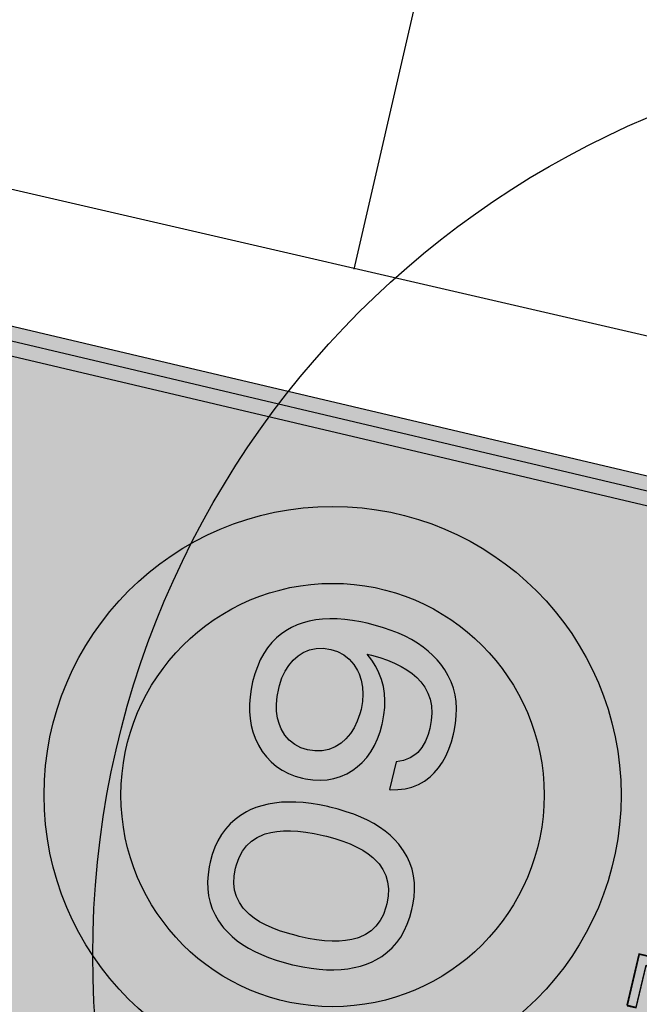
# Model space of a CAD drawing. Header units: metres. Extents: x 116958 to 118326, y 475500 to 477904.
# Tile 835 of 1001: x 117661.833 to 117662.692, y 476733.312 to 476734.676. Entities that reach past the tile are written whole.
import ezdxf

# ---------------------------------------------------------------- set-up
doc = ezdxf.new("R2010")
doc.units = ezdxf.units.M
doc.header["$LTSCALE"] = 0.2
doc.layers.get('0').update_dxf_attribs({"color": 6})
for name, color, linetype in [('B-WE-GR-BOOM-G', 252, 'Continuous'), ('N-WE-IE-MEUBILAIR_WEGMEUBILAIR_VERKEERSBORD-G', 7, 'Continuous'), ('N-WE-VH-DREMPEL_ASFALT-S', 3, 'Continuous'), ('N-WE-VH-VERHARDING_KANT_ASFALT-G', 251, 'Continuous'), ('to-xx-bibcontour', 7, 'Continuous'), ('to-xx-bibkleur', 7, 'Continuous')]:
    doc.layers.add(name, color=color, linetype=linetype)

# ---------------------------------------------------------------- blocks, each defined once
blk = doc.blocks.new('Bestboom')
blk.add_circle((0, 0), 1260)
blk = doc.blocks.new('A01-60zb')
at = {"layer": 'to-xx-bibcontour'}
h = blk.add_hatch(color=7, dxfattribs=at)
h.paths.add_polyline_path([(0.04196, 0.57419), (0.01366, 0.61687), (0.00507, 0.61687), (0.00507, 0.56684), (0.01125, 0.56684), (0.01125, 0.60951), (0.03955, 0.56684), (0.04814, 0.56684), (0.04814, 0.61687), (0.04196, 0.61687)])
h.paths.add_polyline_path([(-0.02739, 0.61817), (-0.02979, 0.6181), (-0.0335, 0.61758), (-0.03695, 0.61667), (-0.04007, 0.61524), (-0.04541, 0.61108), (-0.04651, 0.60984), (-0.04853, 0.60691), (-0.05009, 0.60366), (-0.0512, 0.60002), (-0.05185, 0.59611), (-0.05211, 0.59182), (-0.05204, 0.58987), (-0.05159, 0.58577), (-0.05074, 0.582), (-0.04944, 0.57855), (-0.04768, 0.57543), (-0.04547, 0.57263), (-0.04404, 0.5712), (-0.04131, 0.56918), (-0.03832, 0.56756), (-0.035, 0.56645), (-0.03136, 0.56574), (-0.02745, 0.56554), (-0.02511, 0.5656), (-0.02134, 0.56613), (-0.01796, 0.56704), (-0.01477, 0.56847), (-0.01197, 0.57035), (-0.00943, 0.57263), (-0.00839, 0.5738), (-0.00638, 0.57673), (-0.00482, 0.58005), (-0.00371, 0.58362), (-0.00299, 0.58759), (-0.0028, 0.59182), (-0.00286, 0.59384), (-0.00325, 0.59794), (-0.00416, 0.60171), (-0.00547, 0.60516), (-0.00722, 0.60828), (-0.00943, 0.61108), (-0.01087, 0.61251), (-0.0136, 0.61452), (-0.01659, 0.61615), (-0.01991, 0.61726), (-0.02348, 0.61797)])
h.paths.add_polyline_path([(-0.02739, 0.57218), (-0.02797, 0.57218), (-0.03181, 0.57257), (-0.03519, 0.57361), (-0.03819, 0.57517), (-0.04072, 0.57738), (-0.04085, 0.57757), (-0.04287, 0.58037), (-0.0443, 0.58369), (-0.04521, 0.58753), (-0.04547, 0.59182), (-0.04547, 0.59215), (-0.04515, 0.59644), (-0.04424, 0.60021), (-0.04274, 0.60353), (-0.04072, 0.60633), (-0.04046, 0.60659), (-0.03786, 0.60873), (-0.03487, 0.61029), (-0.03136, 0.61121), (-0.02693, 0.61153), (-0.02309, 0.61114), (-0.01971, 0.6101), (-0.01672, 0.60854), (-0.01418, 0.60633), (-0.01399, 0.60613), (-0.01197, 0.60327), (-0.01054, 0.59995), (-0.00969, 0.59611), (-0.00943, 0.59182), (-0.00943, 0.59156), (-0.00976, 0.58727), (-0.0106, 0.58349), (-0.0121, 0.58018), (-0.01412, 0.57738), (-0.01444, 0.57712), (-0.01704, 0.57497), (-0.02004, 0.57341), (-0.02348, 0.5725)], flags=16)
h.paths.add_polyline_path([(0.09432, 0.61687), (0.05854, 0.61687), (0.05854, 0.56684), (0.09478, 0.56684), (0.09478, 0.57361), (0.06492, 0.57361), (0.06492, 0.58915), (0.0925, 0.58915), (0.0925, 0.59572), (0.06492, 0.59572), (0.06492, 0.61049), (0.09432, 0.61049)])
h.paths.add_polyline_path([(-0.0564, 0.61687), (-0.09465, 0.61687), (-0.09465, 0.61049), (-0.06434, 0.61049), (-0.09667, 0.5738), (-0.09667, 0.56684), (-0.05582, 0.56684), (-0.05582, 0.5738), (-0.08828, 0.5738), (-0.0564, 0.60984)])
h = blk.add_hatch(color=7, dxfattribs=at)
h.paths.add_polyline_path([(-0.03653, 0.28976), (-0.03908, 0.28793), (-0.04313, 0.28567), (-0.04756, 0.28394), (-0.05237, 0.28273), (-0.05762, 0.28196), (-0.0633, 0.28172), (-0.06547, 0.28177), (-0.07091, 0.28225), (-0.07592, 0.28326), (-0.08049, 0.28485), (-0.08463, 0.28702), (-0.08839, 0.28967), (-0.09137, 0.29256), (-0.09426, 0.29641), (-0.09629, 0.30069), (-0.09754, 0.30546), (-0.09792, 0.31061), (-0.09754, 0.31562), (-0.09633, 0.32034), (-0.09431, 0.32467), (-0.09152, 0.32862), (-0.08791, 0.33218), (-0.08598, 0.33372), (-0.08198, 0.33618), (-0.0776, 0.33811), (-0.07288, 0.3395), (-0.06778, 0.34032), (-0.06224, 0.34061), (-0.05911, 0.34051), (-0.05377, 0.33998), (-0.04881, 0.33888), (-0.04424, 0.33729), (-0.04009, 0.33512), (-0.03634, 0.33247), (-0.03292, 0.3291), (-0.03008, 0.3252), (-0.02811, 0.32092), (-0.0269, 0.31615), (-0.02652, 0.311), (-0.02685, 0.30618), (-0.02806, 0.30146), (-0.03003, 0.29713), (-0.03287, 0.29323)], flags=16)
h.paths.add_polyline_path([(0.06478, 0.38886), (0.06723, 0.38881), (0.07243, 0.38823), (0.0772, 0.38698), (0.08153, 0.3851), (0.08543, 0.3826), (0.08885, 0.37942), (0.09184, 0.37561), (0.09261, 0.37441), (0.09448, 0.3709), (0.09612, 0.36695), (0.09752, 0.36261), (0.09863, 0.3579), (0.09954, 0.35279), (0.10017, 0.34725), (0.10055, 0.34133), (0.10065, 0.33502), (0.10065, 0.33271), (0.10041, 0.32655), (0.09997, 0.32077), (0.09925, 0.31538), (0.09829, 0.31042), (0.09704, 0.30585), (0.09554, 0.30166), (0.09386, 0.2979), (0.09184, 0.29453), (0.09058, 0.2927), (0.08741, 0.28919), (0.08375, 0.2863), (0.0797, 0.28403), (0.07518, 0.28245), (0.07022, 0.28148), (0.06478, 0.28115), (0.06227, 0.28124), (0.05707, 0.28187), (0.0523, 0.28312), (0.04802, 0.285), (0.04412, 0.28755), (0.0407, 0.29078), (0.03772, 0.29463), (0.03699, 0.29573), (0.03507, 0.2993), (0.03338, 0.3032), (0.03199, 0.30753), (0.03083, 0.31225), (0.02992, 0.31735), (0.02929, 0.32284), (0.02886, 0.32872), (0.02876, 0.33502), (0.02876, 0.33738), (0.029, 0.3435), (0.02948, 0.34928), (0.0302, 0.35462), (0.03122, 0.35958), (0.03247, 0.36416), (0.03396, 0.36834), (0.03574, 0.37215), (0.03772, 0.37552), (0.03902, 0.37735), (0.04219, 0.38086), (0.04585, 0.38375), (0.0499, 0.38597), (0.05442, 0.3876), (0.05938, 0.38857)], flags=16)
h.paths.add_polyline_path([(0.01802, 0.38019), (0.01605, 0.37619), (0.01427, 0.37191), (0.01277, 0.36738), (0.01152, 0.36261), (0.01046, 0.35761), (0.00964, 0.35236), (0.00907, 0.34682), (0.00873, 0.34104), (0.00858, 0.33502), (0.00858, 0.33368), (0.00878, 0.32771), (0.00916, 0.32198), (0.00979, 0.31649), (0.01066, 0.31129), (0.01176, 0.30633), (0.01306, 0.30161), (0.01465, 0.29713), (0.01643, 0.29294), (0.01846, 0.28899), (0.02067, 0.28529), (0.02317, 0.28182), (0.025, 0.27956), (0.02837, 0.27609), (0.03194, 0.27306), (0.03584, 0.27041), (0.03993, 0.26819), (0.04436, 0.26636), (0.04903, 0.26492), (0.05394, 0.26391), (0.05914, 0.26328), (0.06463, 0.26309), (0.068, 0.26319), (0.0733, 0.26362), (0.07835, 0.26449), (0.08317, 0.26574), (0.08765, 0.26737), (0.09188, 0.26944), (0.09588, 0.2719), (0.09959, 0.27479), (0.10305, 0.27806), (0.10623, 0.28172), (0.10686, 0.28254), (0.10927, 0.28606), (0.11148, 0.28981), (0.11341, 0.29381), (0.11514, 0.29809), (0.11663, 0.30257), (0.11793, 0.30739), (0.11894, 0.31239), (0.11976, 0.31769), (0.12034, 0.32318), (0.12068, 0.32901), (0.12082, 0.33502), (0.12082, 0.33637), (0.12063, 0.34234), (0.12024, 0.34807), (0.11962, 0.35356), (0.11875, 0.35876), (0.11764, 0.36372), (0.11634, 0.36844), (0.11476, 0.37292), (0.11297, 0.37711), (0.11095, 0.38106), (0.10874, 0.38476), (0.10623, 0.38823), (0.10435, 0.39049), (0.10098, 0.39391), (0.09737, 0.3969), (0.09352, 0.39955), (0.08933, 0.40176), (0.08495, 0.40354), (0.08028, 0.40494), (0.07532, 0.40595), (0.07007, 0.40658), (0.06463, 0.40677), (0.06136, 0.40672), (0.05601, 0.40624), (0.05096, 0.40542), (0.04619, 0.40417), (0.04166, 0.40248), (0.03743, 0.40041), (0.03343, 0.39796), (0.02977, 0.39507), (0.0263, 0.39179), (0.02317, 0.38813), (0.02264, 0.38746), (0.02019, 0.38394)])
h.paths.add_polyline_path([(-0.09715, 0.34003), (-0.10047, 0.33599), (-0.10047, 0.33897), (-0.10019, 0.34499), (-0.09966, 0.35063), (-0.09879, 0.35592), (-0.09768, 0.36078), (-0.09629, 0.36531), (-0.09465, 0.36945), (-0.09267, 0.37321), (-0.09046, 0.37658), (-0.08743, 0.38014), (-0.08396, 0.38317), (-0.08006, 0.38568), (-0.07577, 0.3876), (-0.07105, 0.389), (-0.0659, 0.38982), (-0.06037, 0.39011), (-0.05613, 0.38992), (-0.05098, 0.38915), (-0.04635, 0.3877), (-0.04231, 0.38568), (-0.04086, 0.38472), (-0.0373, 0.38139), (-0.03451, 0.3774), (-0.03249, 0.37258), (-0.0127, 0.37258), (-0.01279, 0.37316), (-0.014, 0.37826), (-0.01568, 0.38298), (-0.01795, 0.38732), (-0.02069, 0.39126), (-0.02401, 0.39478), (-0.02782, 0.39796), (-0.03104, 0.40003), (-0.03514, 0.40215), (-0.03956, 0.40388), (-0.04428, 0.40523), (-0.04934, 0.40619), (-0.05468, 0.40677), (-0.06037, 0.40696), (-0.06239, 0.40691), (-0.06783, 0.40662), (-0.07303, 0.40595), (-0.07799, 0.40489), (-0.08266, 0.40349), (-0.08709, 0.40171), (-0.09128, 0.39955), (-0.09523, 0.39704), (-0.09889, 0.39415), (-0.1023, 0.39088), (-0.10548, 0.38727), (-0.10779, 0.38423), (-0.11015, 0.38057), (-0.11227, 0.37672), (-0.1142, 0.37258), (-0.11588, 0.36825), (-0.11737, 0.36367), (-0.11858, 0.35881), (-0.11959, 0.35375), (-0.12041, 0.34846), (-0.12094, 0.34292), (-0.12127, 0.33714), (-0.12142, 0.33112), (-0.12132, 0.3266), (-0.12099, 0.32082), (-0.12041, 0.31528), (-0.11959, 0.31003), (-0.11848, 0.30508), (-0.11713, 0.30036), (-0.1155, 0.29588), (-0.11362, 0.29169), (-0.1115, 0.28774), (-0.10909, 0.28408), (-0.10644, 0.28071), (-0.10428, 0.2783), (-0.10086, 0.27508), (-0.09715, 0.27229), (-0.0932, 0.26983), (-0.08897, 0.26776), (-0.08449, 0.26607), (-0.07967, 0.26477), (-0.07462, 0.26386), (-0.06927, 0.26328), (-0.06369, 0.26309), (-0.05854, 0.26323), (-0.05314, 0.26371), (-0.04799, 0.26453), (-0.04313, 0.26574), (-0.03846, 0.26723), (-0.03408, 0.26911), (-0.02993, 0.27127), (-0.02599, 0.27383), (-0.02233, 0.27672), (-0.02189, 0.2771), (-0.01828, 0.28062), (-0.0152, 0.28437), (-0.01255, 0.28837), (-0.01039, 0.2926), (-0.0087, 0.29713), (-0.0075, 0.3019), (-0.00677, 0.30686), (-0.00653, 0.31211), (-0.00658, 0.31408), (-0.00702, 0.31928), (-0.00793, 0.32424), (-0.00937, 0.32891), (-0.0113, 0.33329), (-0.01371, 0.33743), (-0.01665, 0.34124), (-0.02006, 0.34475), (-0.02286, 0.34716), (-0.02671, 0.34981), (-0.03085, 0.35212), (-0.03528, 0.35395), (-0.04, 0.35539), (-0.04496, 0.35645), (-0.05021, 0.35708), (-0.05574, 0.35727), (-0.05675, 0.35727), (-0.06215, 0.35698), (-0.06725, 0.35636), (-0.07216, 0.3553), (-0.07678, 0.3539), (-0.08117, 0.35207), (-0.08131, 0.35202), (-0.08564, 0.34966), (-0.08969, 0.34687), (-0.09354, 0.34369)])
at = {"layer": 'to-xx-bibkleur'}
h = blk.add_hatch(color=255, dxfattribs=at)
h.paths.add_polyline_path([(0.265, 0), (0.265, 0.67), (-0.265, 0.67), (-0.265, 0)])
edge = h.paths.add_edge_path(flags=16)
edge.add_line((0.24, 0.66), (-0.24, 0.66))
edge.add_arc((-0.24, 0.645), 0.015, 90, 180)
edge.add_line((-0.255, 0.645), (-0.255, 0.025))
edge.add_arc((-0.24, 0.025), 0.015, 180, 270)
edge.add_line((-0.24, 0.01), (0.24, 0.01))
edge.add_arc((0.24, 0.025), 0.015, 270, 360)
edge.add_line((0.255, 0.025), (0.255, 0.645))
edge.add_arc((0.24, 0.645), 0.015, 0, 90)
h = blk.add_hatch(color=250, dxfattribs=at)
edge = h.paths.add_edge_path()
edge.add_line((0.24, 0.66), (-0.24, 0.66))
edge.add_arc((-0.24, 0.645), 0.015, 90, 180)
edge.add_line((-0.255, 0.645), (-0.255, 0.025))
edge.add_arc((-0.24, 0.025), 0.015, 180, 270)
edge.add_line((-0.24, 0.01), (0.24, 0.01))
edge.add_arc((0.24, 0.025), 0.015, 270, 360)
edge.add_line((0.255, 0.025), (0.255, 0.645))
edge.add_arc((0.24, 0.645), 0.015, 0, 90)
edge = h.paths.add_edge_path(flags=16)
edge.add_line((0.24, 0.65), (-0.24, 0.65))
edge.add_arc((-0.24, 0.645), 0.005, 90, 180)
edge.add_line((-0.245, 0.645), (-0.245, 0.025))
edge.add_arc((-0.24, 0.025), 0.005, 180, 270)
edge.add_line((-0.24, 0.02), (0.24, 0.02))
edge.add_arc((0.24, 0.025), 0.005, 270, 360)
edge.add_line((0.245, 0.025), (0.245, 0.645))
edge.add_arc((0.24, 0.645), 0.005, 0, 90)
h = blk.add_hatch(color=255, dxfattribs=at)
h.paths.add_polyline_path([(0.245, 0.645, 0.414214), (0.24, 0.65), (-0.24, 0.65, 0.414214), (-0.245, 0.645), (-0.245, 0.025, 0.414214), (-0.24, 0.02), (0.24, 0.02, 0.414214), (0.245, 0.025)])
h.paths.add_polyline_path([(-0.2, 0.335, -1), (0.2, 0.335, -1)], flags=16)
h.paths.add_polyline_path([(-0.14667, 0.335, -1), (0.14667, 0.335, -1)], flags=0)
h.paths.add_polyline_path([(0.07835, 0.26449), (0.0733, 0.26362), (0.068, 0.26319), (0.06463, 0.26309), (0.05914, 0.26328), (0.05394, 0.26391), (0.04903, 0.26492), (0.04436, 0.26636), (0.03993, 0.26819), (0.03584, 0.27041), (0.03194, 0.27306), (0.02837, 0.27609), (0.025, 0.27956), (0.02317, 0.28182), (0.02067, 0.28529), (0.01846, 0.28899), (0.01643, 0.29294), (0.01465, 0.29713), (0.01306, 0.30161), (0.01176, 0.30633), (0.01066, 0.31129), (0.00979, 0.31649), (0.00916, 0.32198), (0.00878, 0.32771), (0.00857, 0.33425), (0.00873, 0.34104), (0.00907, 0.34682), (0.00964, 0.35236), (0.01046, 0.35761), (0.01152, 0.36261), (0.01277, 0.36738), (0.01427, 0.37191), (0.01605, 0.37619), (0.01802, 0.38019), (0.02019, 0.38394), (0.02285, 0.38776), (0.0263, 0.39179), (0.02977, 0.39507), (0.03343, 0.39796), (0.03743, 0.40041), (0.04166, 0.40248), (0.04619, 0.40417), (0.05096, 0.40542), (0.05601, 0.40624), (0.06136, 0.40672), (0.06463, 0.40677), (0.07007, 0.40658), (0.07532, 0.40595), (0.08028, 0.40494), (0.08495, 0.40354), (0.08933, 0.40176), (0.09352, 0.39955), (0.09737, 0.3969), (0.10098, 0.39391), (0.10435, 0.39049), (0.10623, 0.38823), (0.10874, 0.38476), (0.11095, 0.38106), (0.11297, 0.37711), (0.11476, 0.37292), (0.11634, 0.36844), (0.11764, 0.36372), (0.11875, 0.35876), (0.11962, 0.35356), (0.12024, 0.34807), (0.12063, 0.34234), (0.12084, 0.3358), (0.12068, 0.32901), (0.12034, 0.32318), (0.11976, 0.31769), (0.11894, 0.31239), (0.11793, 0.30739), (0.11663, 0.30257), (0.11514, 0.29809), (0.11341, 0.29381), (0.11148, 0.28981), (0.10927, 0.28606), (0.10654, 0.28208), (0.10305, 0.27806), (0.09959, 0.27479), (0.09588, 0.2719), (0.09188, 0.26944), (0.08765, 0.26737), (0.08317, 0.26574)], flags=0)
h.paths.add_polyline_path([(0.07518, 0.28245), (0.07022, 0.28148), (0.06365, 0.28108), (0.05707, 0.28187), (0.0523, 0.28312), (0.04802, 0.285), (0.04412, 0.28755), (0.0407, 0.29078), (0.03731, 0.29515), (0.03507, 0.2993), (0.03338, 0.3032), (0.03199, 0.30753), (0.03083, 0.31225), (0.02992, 0.31735), (0.02929, 0.32284), (0.02886, 0.32872), (0.02876, 0.33502), (0.02876, 0.33738), (0.029, 0.3435), (0.02948, 0.34928), (0.0302, 0.35462), (0.03122, 0.35958), (0.03247, 0.36416), (0.03396, 0.36834), (0.03574, 0.37215), (0.03837, 0.37663), (0.04219, 0.38086), (0.04585, 0.38375), (0.0499, 0.38597), (0.05442, 0.3876), (0.05938, 0.38857), (0.06614, 0.38893), (0.07243, 0.38823), (0.0772, 0.38698), (0.08153, 0.3851), (0.08543, 0.3826), (0.08885, 0.37942), (0.09223, 0.37511), (0.09448, 0.3709), (0.09612, 0.36695), (0.09752, 0.36261), (0.09863, 0.3579), (0.09954, 0.35279), (0.10017, 0.34725), (0.10055, 0.34133), (0.10065, 0.33502), (0.10065, 0.33271), (0.10041, 0.32655), (0.09997, 0.32077), (0.09925, 0.31538), (0.09829, 0.31042), (0.09704, 0.30585), (0.09554, 0.30166), (0.09386, 0.2979), (0.09184, 0.29453), (0.09058, 0.2927), (0.08741, 0.28919), (0.08375, 0.2863), (0.0797, 0.28403)], flags=0)
h.paths.add_polyline_path([(-0.02599, 0.27383), (-0.02993, 0.27127), (-0.03408, 0.26911), (-0.03846, 0.26723), (-0.04313, 0.26574), (-0.04799, 0.26453), (-0.05314, 0.26371), (-0.05854, 0.26323), (-0.06369, 0.26309), (-0.06927, 0.26328), (-0.07462, 0.26386), (-0.07967, 0.26477), (-0.08449, 0.26607), (-0.08897, 0.26776), (-0.0932, 0.26983), (-0.09715, 0.27229), (-0.10086, 0.27508), (-0.10428, 0.2783), (-0.10644, 0.28071), (-0.10909, 0.28408), (-0.1115, 0.28774), (-0.11362, 0.29169), (-0.1155, 0.29588), (-0.11713, 0.30036), (-0.11848, 0.30508), (-0.11959, 0.31003), (-0.12041, 0.31528), (-0.12099, 0.32082), (-0.12132, 0.3266), (-0.12142, 0.33112), (-0.12127, 0.33714), (-0.12094, 0.34292), (-0.12041, 0.34846), (-0.11959, 0.35375), (-0.11858, 0.35881), (-0.11737, 0.36367), (-0.11588, 0.36825), (-0.1142, 0.37258), (-0.11227, 0.37672), (-0.11015, 0.38057), (-0.10779, 0.38423), (-0.10548, 0.38727), (-0.1023, 0.39088), (-0.09889, 0.39415), (-0.09523, 0.39704), (-0.09128, 0.39955), (-0.08709, 0.40171), (-0.08266, 0.40349), (-0.07799, 0.40489), (-0.07303, 0.40595), (-0.06783, 0.40662), (-0.06105, 0.40698), (-0.05468, 0.40677), (-0.04934, 0.40619), (-0.04428, 0.40523), (-0.03956, 0.40388), (-0.03514, 0.40215), (-0.03104, 0.40003), (-0.02782, 0.39796), (-0.02401, 0.39478), (-0.02069, 0.39126), (-0.01795, 0.38732), (-0.01568, 0.38298), (-0.014, 0.37826), (-0.01266, 0.37258), (-0.03249, 0.37258), (-0.03451, 0.3774), (-0.0373, 0.38139), (-0.04086, 0.38472), (-0.04231, 0.38568), (-0.04635, 0.3877), (-0.05098, 0.38915), (-0.05613, 0.38992), (-0.06037, 0.39011), (-0.0659, 0.38982), (-0.07105, 0.389), (-0.07577, 0.3876), (-0.08006, 0.38568), (-0.08396, 0.38317), (-0.08743, 0.38014), (-0.09046, 0.37658), (-0.09267, 0.37321), (-0.09465, 0.36945), (-0.09629, 0.36531), (-0.09768, 0.36078), (-0.09879, 0.35592), (-0.09966, 0.35063), (-0.10019, 0.34499), (-0.10047, 0.33897), (-0.10047, 0.33599), (-0.09715, 0.34003), (-0.09354, 0.34369), (-0.08969, 0.34687), (-0.08564, 0.34966), (-0.08131, 0.35202), (-0.08117, 0.35207), (-0.07678, 0.3539), (-0.07216, 0.3553), (-0.06725, 0.35636), (-0.06215, 0.35698), (-0.05636, 0.35729), (-0.05021, 0.35708), (-0.04496, 0.35645), (-0.04, 0.35539), (-0.03528, 0.35395), (-0.03085, 0.35212), (-0.02671, 0.34981), (-0.02286, 0.34716), (-0.02006, 0.34475), (-0.01665, 0.34124), (-0.01371, 0.33743), (-0.0113, 0.33329), (-0.00937, 0.32891), (-0.00793, 0.32424), (-0.00702, 0.31928), (-0.00649, 0.31301), (-0.00677, 0.30686), (-0.0075, 0.3019), (-0.0087, 0.29713), (-0.01039, 0.2926), (-0.01255, 0.28837), (-0.0152, 0.28437), (-0.01828, 0.28062), (-0.02213, 0.27687)], flags=0)
h.paths.add_polyline_path([(-0.03653, 0.28976), (-0.03908, 0.28793), (-0.04313, 0.28567), (-0.04756, 0.28394), (-0.05237, 0.28273), (-0.05762, 0.28196), (-0.0644, 0.28168), (-0.07091, 0.28225), (-0.07592, 0.28326), (-0.08049, 0.28485), (-0.08463, 0.28702), (-0.08839, 0.28967), (-0.09137, 0.29256), (-0.09426, 0.29641), (-0.09629, 0.30069), (-0.09754, 0.30546), (-0.09792, 0.31061), (-0.09754, 0.31562), (-0.09633, 0.32034), (-0.09431, 0.32467), (-0.09152, 0.32862), (-0.08695, 0.33313), (-0.08198, 0.33618), (-0.0776, 0.33811), (-0.07288, 0.3395), (-0.06778, 0.34032), (-0.06224, 0.34061), (-0.05911, 0.34051), (-0.05377, 0.33998), (-0.04881, 0.33888), (-0.04424, 0.33729), (-0.04009, 0.33512), (-0.03634, 0.33247), (-0.03292, 0.3291), (-0.03008, 0.3252), (-0.02811, 0.32092), (-0.0269, 0.31615), (-0.02652, 0.311), (-0.02685, 0.30618), (-0.02806, 0.30146), (-0.03003, 0.29713), (-0.03287, 0.29323)], flags=0)
h.paths.add_polyline_path([(0.09537, 0.56727), (0.05894, 0.56727), (0.05894, 0.61711), (0.09468, 0.61711), (0.09468, 0.61092), (0.06547, 0.61092), (0.06547, 0.59614), (0.09297, 0.59614), (0.09297, 0.58927), (0.06547, 0.58927), (0.06547, 0.5738), (0.09537, 0.5738)], flags=16)
h.paths.add_polyline_path([(0.04863, 0.56727), (0.04003, 0.56727), (0.01185, 0.60989), (0.01185, 0.56727), (0.00566, 0.56727), (0.00566, 0.61711), (0.01425, 0.61711), (0.04244, 0.57449), (0.04244, 0.61711), (0.04863, 0.61711)], flags=16)
h.paths.add_polyline_path([(-0.01771, 0.56727), (-0.02287, 0.56624), (-0.02699, 0.5659), (-0.03283, 0.56624), (-0.03799, 0.56796), (-0.04246, 0.57071), (-0.04486, 0.57311), (-0.04796, 0.57724), (-0.05036, 0.58239), (-0.05139, 0.58858), (-0.05139, 0.59202), (-0.05105, 0.59855), (-0.04933, 0.60405), (-0.04693, 0.60886), (-0.04486, 0.61127), (-0.04074, 0.6147), (-0.03627, 0.61711), (-0.03077, 0.61814), (-0.02699, 0.61848), (-0.02115, 0.6178), (-0.01599, 0.61642), (-0.01152, 0.61367), (-0.00877, 0.61127), (-0.00568, 0.6068), (-0.00362, 0.60164), (-0.00259, 0.5958), (-0.00224, 0.59202), (-0.00293, 0.58583), (-0.00431, 0.57999), (-0.00774, 0.57397), (-0.0129, 0.56968)], flags=16)
h.paths.add_polyline_path([(-0.02115, 0.57311), (-0.02699, 0.57243), (-0.03112, 0.57277), (-0.03593, 0.57449), (-0.04005, 0.57758), (-0.04211, 0.58068), (-0.04418, 0.58583), (-0.04486, 0.59202), (-0.04452, 0.59649), (-0.04315, 0.60199), (-0.04005, 0.60645), (-0.03765, 0.60886), (-0.03283, 0.61092), (-0.02699, 0.61195), (-0.02287, 0.61161), (-0.01771, 0.60989), (-0.01359, 0.60645), (-0.01152, 0.6037), (-0.00946, 0.59855), (-0.00877, 0.59202), (-0.00912, 0.58789), (-0.01084, 0.58205), (-0.01359, 0.57758), (-0.01634, 0.57552)], flags=0)
h.paths.add_polyline_path([(-0.05518, 0.56727), (-0.09608, 0.56727), (-0.09608, 0.57414), (-0.06377, 0.61092), (-0.09402, 0.61092), (-0.09402, 0.61711), (-0.05586, 0.61711), (-0.05586, 0.61023), (-0.08783, 0.57414), (-0.05518, 0.57414)], flags=16)
h = blk.add_hatch(color=250, dxfattribs=at)
h.paths.add_polyline_path([(0.09537, 0.5738), (0.06547, 0.5738), (0.06547, 0.58927), (0.09297, 0.58927), (0.09297, 0.59614), (0.06547, 0.59614), (0.06547, 0.61092), (0.09468, 0.61092), (0.09468, 0.61711), (0.05894, 0.61711), (0.05894, 0.56727), (0.09537, 0.56727)])
h.paths.add_polyline_path([(0.04863, 0.61711), (0.04244, 0.61711), (0.04244, 0.57449), (0.01425, 0.61711), (0.00566, 0.61711), (0.00566, 0.56727), (0.01185, 0.56727), (0.01185, 0.60989), (0.04003, 0.56727), (0.04863, 0.56727)])
h.paths.add_polyline_path([(-0.00431, 0.57999), (-0.00293, 0.58583), (-0.00224, 0.59202), (-0.00259, 0.5958), (-0.00362, 0.60164), (-0.00568, 0.6068), (-0.00877, 0.61127), (-0.01152, 0.61367), (-0.01599, 0.61642), (-0.02115, 0.6178), (-0.02699, 0.61848), (-0.03077, 0.61814), (-0.03627, 0.61711), (-0.04074, 0.6147), (-0.04486, 0.61127), (-0.04693, 0.60886), (-0.04933, 0.60405), (-0.05105, 0.59855), (-0.05139, 0.59202), (-0.05139, 0.58858), (-0.05036, 0.58239), (-0.04796, 0.57724), (-0.04486, 0.57311), (-0.04246, 0.57071), (-0.03799, 0.56796), (-0.03283, 0.56624), (-0.02699, 0.5659), (-0.02287, 0.56624), (-0.01771, 0.56727), (-0.0129, 0.56968), (-0.00877, 0.57311), (-0.00706, 0.57518)])
h.paths.add_polyline_path([(-0.01359, 0.57758), (-0.01634, 0.57552), (-0.02115, 0.57311), (-0.02699, 0.57243), (-0.03112, 0.57277), (-0.03593, 0.57449), (-0.04005, 0.57758), (-0.04211, 0.58068), (-0.04418, 0.58583), (-0.04486, 0.59202), (-0.04452, 0.59649), (-0.04315, 0.60199), (-0.04005, 0.60645), (-0.03765, 0.60886), (-0.03283, 0.61092), (-0.02699, 0.61195), (-0.02287, 0.61161), (-0.01771, 0.60989), (-0.01359, 0.60645), (-0.01152, 0.6037), (-0.00946, 0.59855), (-0.00877, 0.59202), (-0.00912, 0.58789), (-0.01084, 0.58205)], flags=16)
h.paths.add_polyline_path([(-0.05518, 0.57414), (-0.08783, 0.57414), (-0.05586, 0.61023), (-0.05586, 0.61711), (-0.09402, 0.61711), (-0.09402, 0.61092), (-0.06377, 0.61092), (-0.09608, 0.57414), (-0.09608, 0.56727), (-0.05518, 0.56727)])
h = blk.add_hatch(color=10, dxfattribs=at)
edge = h.paths.add_edge_path(flags=16)
edge.add_arc((0, 0.335), 0.14667, 0, 360)
edge = h.paths.add_edge_path()
edge.add_arc((0, 0.335), 0.2, 0, 360)
h = blk.add_hatch(color=250, dxfattribs=at)
h.paths.add_polyline_path([(-0.03653, 0.28976), (-0.03908, 0.28793), (-0.04313, 0.28567), (-0.04756, 0.28394), (-0.05237, 0.28273), (-0.05762, 0.28196), (-0.0633, 0.28172), (-0.06547, 0.28177), (-0.07091, 0.28225), (-0.07592, 0.28326), (-0.08049, 0.28485), (-0.08463, 0.28702), (-0.08839, 0.28967), (-0.09137, 0.29256), (-0.09426, 0.29641), (-0.09629, 0.30069), (-0.09754, 0.30546), (-0.09792, 0.31061), (-0.09754, 0.31562), (-0.09633, 0.32034), (-0.09431, 0.32467), (-0.09152, 0.32862), (-0.08791, 0.33218), (-0.08598, 0.33372), (-0.08198, 0.33618), (-0.0776, 0.33811), (-0.07288, 0.3395), (-0.06778, 0.34032), (-0.06224, 0.34061), (-0.05911, 0.34051), (-0.05377, 0.33998), (-0.04881, 0.33888), (-0.04424, 0.33729), (-0.04009, 0.33512), (-0.03634, 0.33247), (-0.03292, 0.3291), (-0.03008, 0.3252), (-0.02811, 0.32092), (-0.0269, 0.31615), (-0.02652, 0.311), (-0.02685, 0.30618), (-0.02806, 0.30146), (-0.03003, 0.29713), (-0.03287, 0.29323)], flags=16)
h.paths.add_polyline_path([(0.06478, 0.38886), (0.06723, 0.38881), (0.07243, 0.38823), (0.0772, 0.38698), (0.08153, 0.3851), (0.08543, 0.3826), (0.08885, 0.37942), (0.09184, 0.37561), (0.09261, 0.37441), (0.09448, 0.3709), (0.09612, 0.36695), (0.09752, 0.36261), (0.09863, 0.3579), (0.09954, 0.35279), (0.10017, 0.34725), (0.10055, 0.34133), (0.10065, 0.33502), (0.10065, 0.33271), (0.10041, 0.32655), (0.09997, 0.32077), (0.09925, 0.31538), (0.09829, 0.31042), (0.09704, 0.30585), (0.09554, 0.30166), (0.09386, 0.2979), (0.09184, 0.29453), (0.09058, 0.2927), (0.08741, 0.28919), (0.08375, 0.2863), (0.0797, 0.28403), (0.07518, 0.28245), (0.07022, 0.28148), (0.06478, 0.28115), (0.06227, 0.28124), (0.05707, 0.28187), (0.0523, 0.28312), (0.04802, 0.285), (0.04412, 0.28755), (0.0407, 0.29078), (0.03772, 0.29463), (0.03699, 0.29573), (0.03507, 0.2993), (0.03338, 0.3032), (0.03199, 0.30753), (0.03083, 0.31225), (0.02992, 0.31735), (0.02929, 0.32284), (0.02886, 0.32872), (0.02876, 0.33502), (0.02876, 0.33738), (0.029, 0.3435), (0.02948, 0.34928), (0.0302, 0.35462), (0.03122, 0.35958), (0.03247, 0.36416), (0.03396, 0.36834), (0.03574, 0.37215), (0.03772, 0.37552), (0.03902, 0.37735), (0.04219, 0.38086), (0.04585, 0.38375), (0.0499, 0.38597), (0.05442, 0.3876), (0.05938, 0.38857)], flags=16)
h.paths.add_polyline_path([(0.01802, 0.38019), (0.01605, 0.37619), (0.01427, 0.37191), (0.01277, 0.36738), (0.01152, 0.36261), (0.01046, 0.35761), (0.00964, 0.35236), (0.00907, 0.34682), (0.00873, 0.34104), (0.00858, 0.33502), (0.00858, 0.33368), (0.00878, 0.32771), (0.00916, 0.32198), (0.00979, 0.31649), (0.01066, 0.31129), (0.01176, 0.30633), (0.01306, 0.30161), (0.01465, 0.29713), (0.01643, 0.29294), (0.01846, 0.28899), (0.02067, 0.28529), (0.02317, 0.28182), (0.025, 0.27956), (0.02837, 0.27609), (0.03194, 0.27306), (0.03584, 0.27041), (0.03993, 0.26819), (0.04436, 0.26636), (0.04903, 0.26492), (0.05394, 0.26391), (0.05914, 0.26328), (0.06463, 0.26309), (0.068, 0.26319), (0.0733, 0.26362), (0.07835, 0.26449), (0.08317, 0.26574), (0.08765, 0.26737), (0.09188, 0.26944), (0.09588, 0.2719), (0.09959, 0.27479), (0.10305, 0.27806), (0.10623, 0.28172), (0.10686, 0.28254), (0.10927, 0.28606), (0.11148, 0.28981), (0.11341, 0.29381), (0.11514, 0.29809), (0.11663, 0.30257), (0.11793, 0.30739), (0.11894, 0.31239), (0.11976, 0.31769), (0.12034, 0.32318), (0.12068, 0.32901), (0.12082, 0.33502), (0.12082, 0.33637), (0.12063, 0.34234), (0.12024, 0.34807), (0.11962, 0.35356), (0.11875, 0.35876), (0.11764, 0.36372), (0.11634, 0.36844), (0.11476, 0.37292), (0.11297, 0.37711), (0.11095, 0.38106), (0.10874, 0.38476), (0.10623, 0.38823), (0.10435, 0.39049), (0.10098, 0.39391), (0.09737, 0.3969), (0.09352, 0.39955), (0.08933, 0.40176), (0.08495, 0.40354), (0.08028, 0.40494), (0.07532, 0.40595), (0.07007, 0.40658), (0.06463, 0.40677), (0.06136, 0.40672), (0.05601, 0.40624), (0.05096, 0.40542), (0.04619, 0.40417), (0.04166, 0.40248), (0.03743, 0.40041), (0.03343, 0.39796), (0.02977, 0.39507), (0.0263, 0.39179), (0.02317, 0.38813), (0.02264, 0.38746), (0.02019, 0.38394)])
h.paths.add_polyline_path([(-0.09715, 0.34003), (-0.10047, 0.33599), (-0.10047, 0.33897), (-0.10019, 0.34499), (-0.09966, 0.35063), (-0.09879, 0.35592), (-0.09768, 0.36078), (-0.09629, 0.36531), (-0.09465, 0.36945), (-0.09267, 0.37321), (-0.09046, 0.37658), (-0.08743, 0.38014), (-0.08396, 0.38317), (-0.08006, 0.38568), (-0.07577, 0.3876), (-0.07105, 0.389), (-0.0659, 0.38982), (-0.06037, 0.39011), (-0.05613, 0.38992), (-0.05098, 0.38915), (-0.04635, 0.3877), (-0.04231, 0.38568), (-0.04086, 0.38472), (-0.0373, 0.38139), (-0.03451, 0.3774), (-0.03249, 0.37258), (-0.0127, 0.37258), (-0.01279, 0.37316), (-0.014, 0.37826), (-0.01568, 0.38298), (-0.01795, 0.38732), (-0.02069, 0.39126), (-0.02401, 0.39478), (-0.02782, 0.39796), (-0.03104, 0.40003), (-0.03514, 0.40215), (-0.03956, 0.40388), (-0.04428, 0.40523), (-0.04934, 0.40619), (-0.05468, 0.40677), (-0.06037, 0.40696), (-0.06239, 0.40691), (-0.06783, 0.40662), (-0.07303, 0.40595), (-0.07799, 0.40489), (-0.08266, 0.40349), (-0.08709, 0.40171), (-0.09128, 0.39955), (-0.09523, 0.39704), (-0.09889, 0.39415), (-0.1023, 0.39088), (-0.10548, 0.38727), (-0.10779, 0.38423), (-0.11015, 0.38057), (-0.11227, 0.37672), (-0.1142, 0.37258), (-0.11588, 0.36825), (-0.11737, 0.36367), (-0.11858, 0.35881), (-0.11959, 0.35375), (-0.12041, 0.34846), (-0.12094, 0.34292), (-0.12127, 0.33714), (-0.12142, 0.33112), (-0.12132, 0.3266), (-0.12099, 0.32082), (-0.12041, 0.31528), (-0.11959, 0.31003), (-0.11848, 0.30508), (-0.11713, 0.30036), (-0.1155, 0.29588), (-0.11362, 0.29169), (-0.1115, 0.28774), (-0.10909, 0.28408), (-0.10644, 0.28071), (-0.10428, 0.2783), (-0.10086, 0.27508), (-0.09715, 0.27229), (-0.0932, 0.26983), (-0.08897, 0.26776), (-0.08449, 0.26607), (-0.07967, 0.26477), (-0.07462, 0.26386), (-0.06927, 0.26328), (-0.06369, 0.26309), (-0.05854, 0.26323), (-0.05314, 0.26371), (-0.04799, 0.26453), (-0.04313, 0.26574), (-0.03846, 0.26723), (-0.03408, 0.26911), (-0.02993, 0.27127), (-0.02599, 0.27383), (-0.02233, 0.27672), (-0.02189, 0.2771), (-0.01828, 0.28062), (-0.0152, 0.28437), (-0.01255, 0.28837), (-0.01039, 0.2926), (-0.0087, 0.29713), (-0.0075, 0.3019), (-0.00677, 0.30686), (-0.00653, 0.31211), (-0.00658, 0.31408), (-0.00702, 0.31928), (-0.00793, 0.32424), (-0.00937, 0.32891), (-0.0113, 0.33329), (-0.01371, 0.33743), (-0.01665, 0.34124), (-0.02006, 0.34475), (-0.02286, 0.34716), (-0.02671, 0.34981), (-0.03085, 0.35212), (-0.03528, 0.35395), (-0.04, 0.35539), (-0.04496, 0.35645), (-0.05021, 0.35708), (-0.05574, 0.35727), (-0.05675, 0.35727), (-0.06215, 0.35698), (-0.06725, 0.35636), (-0.07216, 0.3553), (-0.07678, 0.3539), (-0.08117, 0.35207), (-0.08131, 0.35202), (-0.08564, 0.34966), (-0.08969, 0.34687), (-0.09354, 0.34369)])
at = {"layer": 'to-xx-bibcontour', "color": 7, "flags": 128}
for points in [[(0.265, 0), (0.265, 0.67), (-0.265, 0.67), (-0.265, 0)], [(0.09432, 0.61687), (0.05854, 0.61687), (0.05854, 0.56684), (0.09478, 0.56684), (0.09478, 0.57361), (0.06492, 0.57361), (0.06492, 0.58915), (0.0925, 0.58915), (0.0925, 0.59572), (0.06492, 0.59572), (0.06492, 0.61049), (0.09432, 0.61049), (0.09432, 0.61687)], [(-0.09715, 0.34003), (-0.10047, 0.33599), (-0.10047, 0.33897), (-0.10019, 0.34499), (-0.09966, 0.35063), (-0.09879, 0.35592), (-0.09768, 0.36078), (-0.09629, 0.36531), (-0.09465, 0.36945), (-0.09267, 0.37321), (-0.09046, 0.37658), (-0.08743, 0.38014), (-0.08396, 0.38317), (-0.08006, 0.38568), (-0.07577, 0.3876), (-0.07105, 0.389), (-0.0659, 0.38982), (-0.06037, 0.39011), (-0.05613, 0.38992), (-0.05098, 0.38915), (-0.04635, 0.3877), (-0.04231, 0.38568), (-0.04086, 0.38472), (-0.0373, 0.38139), (-0.03451, 0.3774), (-0.03249, 0.37258), (-0.0127, 0.37258), (-0.01279, 0.37316), (-0.014, 0.37826), (-0.01568, 0.38298), (-0.01795, 0.38732), (-0.02069, 0.39126), (-0.02401, 0.39478), (-0.02782, 0.39796), (-0.03104, 0.40003), (-0.03514, 0.40215), (-0.03956, 0.40388), (-0.04428, 0.40523), (-0.04934, 0.40619), (-0.05468, 0.40677), (-0.06037, 0.40696), (-0.06239, 0.40691), (-0.06783, 0.40662), (-0.07303, 0.40595), (-0.07799, 0.40489), (-0.08266, 0.40349), (-0.08709, 0.40171), (-0.09128, 0.39955), (-0.09523, 0.39704), (-0.09889, 0.39415), (-0.1023, 0.39088), (-0.10548, 0.38727), (-0.10779, 0.38423), (-0.11015, 0.38057), (-0.11227, 0.37672), (-0.1142, 0.37258), (-0.11588, 0.36825), (-0.11737, 0.36367), (-0.11858, 0.35881), (-0.11959, 0.35375), (-0.12041, 0.34846), (-0.12094, 0.34292), (-0.12127, 0.33714), (-0.12142, 0.33112), (-0.12132, 0.3266), (-0.12099, 0.32082), (-0.12041, 0.31528), (-0.11959, 0.31003), (-0.11848, 0.30508), (-0.11713, 0.30036), (-0.1155, 0.29588), (-0.11362, 0.29169), (-0.1115, 0.28774), (-0.10909, 0.28408), (-0.10644, 0.28071), (-0.10428, 0.2783), (-0.10086, 0.27508), (-0.09715, 0.27229), (-0.0932, 0.26983), (-0.08897, 0.26776), (-0.08449, 0.26607), (-0.07967, 0.26477), (-0.07462, 0.26386), (-0.06927, 0.26328), (-0.06369, 0.26309), (-0.05854, 0.26323), (-0.05314, 0.26371), (-0.04799, 0.26453), (-0.04313, 0.26574), (-0.03846, 0.26723), (-0.03408, 0.26911), (-0.02993, 0.27127), (-0.02599, 0.27383), (-0.02233, 0.27672), (-0.02189, 0.2771), (-0.01828, 0.28062), (-0.0152, 0.28437), (-0.01255, 0.28837), (-0.01039, 0.2926), (-0.0087, 0.29713), (-0.0075, 0.3019), (-0.00677, 0.30686), (-0.00653, 0.31211), (-0.00658, 0.31408), (-0.00702, 0.31928), (-0.00793, 0.32424), (-0.00937, 0.32891), (-0.0113, 0.33329), (-0.01371, 0.33743), (-0.01665, 0.34124), (-0.02006, 0.34475), (-0.02286, 0.34716), (-0.02671, 0.34981), (-0.03085, 0.35212), (-0.03528, 0.35395), (-0.04, 0.35539), (-0.04496, 0.35645), (-0.05021, 0.35708), (-0.05574, 0.35727), (-0.05675, 0.35727), (-0.06215, 0.35698), (-0.06725, 0.35636), (-0.07216, 0.3553), (-0.07678, 0.3539), (-0.08117, 0.35207), (-0.08131, 0.35202), (-0.08564, 0.34966), (-0.08969, 0.34687), (-0.09354, 0.34369)], [(0.01802, 0.38019), (0.01605, 0.37619), (0.01427, 0.37191), (0.01277, 0.36738), (0.01152, 0.36261), (0.01046, 0.35761), (0.00964, 0.35236), (0.00907, 0.34682), (0.00873, 0.34104), (0.00858, 0.33502), (0.00858, 0.33368), (0.00878, 0.32771), (0.00916, 0.32198), (0.00979, 0.31649), (0.01066, 0.31129), (0.01176, 0.30633), (0.01306, 0.30161), (0.01465, 0.29713), (0.01643, 0.29294), (0.01846, 0.28899), (0.02067, 0.28529), (0.02317, 0.28182), (0.025, 0.27956), (0.02837, 0.27609), (0.03194, 0.27306), (0.03584, 0.27041), (0.03993, 0.26819), (0.04436, 0.26636), (0.04903, 0.26492), (0.05394, 0.26391), (0.05914, 0.26328), (0.06463, 0.26309), (0.068, 0.26319), (0.0733, 0.26362), (0.07835, 0.26449), (0.08317, 0.26574), (0.08765, 0.26737), (0.09188, 0.26944), (0.09588, 0.2719), (0.09959, 0.27479), (0.10305, 0.27806), (0.10623, 0.28172), (0.10686, 0.28254), (0.10927, 0.28606), (0.11148, 0.28981), (0.11341, 0.29381), (0.11514, 0.29809), (0.11663, 0.30257), (0.11793, 0.30739), (0.11894, 0.31239), (0.11976, 0.31769), (0.12034, 0.32318), (0.12068, 0.32901), (0.12082, 0.33502), (0.12082, 0.33637), (0.12063, 0.34234), (0.12024, 0.34807), (0.11962, 0.35356), (0.11875, 0.35876), (0.11764, 0.36372), (0.11634, 0.36844), (0.11476, 0.37292), (0.11297, 0.37711), (0.11095, 0.38106), (0.10874, 0.38476), (0.10623, 0.38823), (0.10435, 0.39049), (0.10098, 0.39391), (0.09737, 0.3969), (0.09352, 0.39955), (0.08933, 0.40176), (0.08495, 0.40354), (0.08028, 0.40494), (0.07532, 0.40595), (0.07007, 0.40658), (0.06463, 0.40677), (0.06136, 0.40672), (0.05601, 0.40624), (0.05096, 0.40542), (0.04619, 0.40417), (0.04166, 0.40248), (0.03743, 0.40041), (0.03343, 0.39796), (0.02977, 0.39507), (0.0263, 0.39179), (0.02317, 0.38813), (0.02264, 0.38746), (0.02019, 0.38394)], [(0.06478, 0.38886), (0.06723, 0.38881), (0.07243, 0.38823), (0.0772, 0.38698), (0.08153, 0.3851), (0.08543, 0.3826), (0.08885, 0.37942), (0.09184, 0.37561), (0.09261, 0.37441), (0.09448, 0.3709), (0.09612, 0.36695), (0.09752, 0.36261), (0.09863, 0.3579), (0.09954, 0.35279), (0.10017, 0.34725), (0.10055, 0.34133), (0.10065, 0.33502), (0.10065, 0.33271), (0.10041, 0.32655), (0.09997, 0.32077), (0.09925, 0.31538), (0.09829, 0.31042), (0.09704, 0.30585), (0.09554, 0.30166), (0.09386, 0.2979), (0.09184, 0.29453), (0.09058, 0.2927), (0.08741, 0.28919), (0.08375, 0.2863), (0.0797, 0.28403), (0.07518, 0.28245), (0.07022, 0.28148), (0.06478, 0.28115), (0.06227, 0.28124), (0.05707, 0.28187), (0.0523, 0.28312), (0.04802, 0.285), (0.04412, 0.28755), (0.0407, 0.29078), (0.03772, 0.29463), (0.03699, 0.29573), (0.03507, 0.2993), (0.03338, 0.3032), (0.03199, 0.30753), (0.03083, 0.31225), (0.02992, 0.31735), (0.02929, 0.32284), (0.02886, 0.32872), (0.02876, 0.33502), (0.02876, 0.33738), (0.029, 0.3435), (0.02948, 0.34928), (0.0302, 0.35462), (0.03122, 0.35958), (0.03247, 0.36416), (0.03396, 0.36834), (0.03574, 0.37215), (0.03772, 0.37552), (0.03902, 0.37735), (0.04219, 0.38086), (0.04585, 0.38375), (0.0499, 0.38597), (0.05442, 0.3876), (0.05938, 0.38857)], [(-0.03653, 0.28976), (-0.03908, 0.28793), (-0.04313, 0.28567), (-0.04756, 0.28394), (-0.05237, 0.28273), (-0.05762, 0.28196), (-0.0633, 0.28172), (-0.06547, 0.28177), (-0.07091, 0.28225), (-0.07592, 0.28326), (-0.08049, 0.28485), (-0.08463, 0.28702), (-0.08839, 0.28967), (-0.09137, 0.29256), (-0.09426, 0.29641), (-0.09629, 0.30069), (-0.09754, 0.30546), (-0.09792, 0.31061), (-0.09754, 0.31562), (-0.09633, 0.32034), (-0.09431, 0.32467), (-0.09152, 0.32862), (-0.08791, 0.33218), (-0.08598, 0.33372), (-0.08198, 0.33618), (-0.0776, 0.33811), (-0.07288, 0.3395), (-0.06778, 0.34032), (-0.06224, 0.34061), (-0.05911, 0.34051), (-0.05377, 0.33998), (-0.04881, 0.33888), (-0.04424, 0.33729), (-0.04009, 0.33512), (-0.03634, 0.33247), (-0.03292, 0.3291), (-0.03008, 0.3252), (-0.02811, 0.32092), (-0.0269, 0.31615), (-0.02652, 0.311), (-0.02685, 0.30618), (-0.02806, 0.30146), (-0.03003, 0.29713), (-0.03287, 0.29323)]]:
    blk.add_lwpolyline(points, close=True, dxfattribs=at)
for points in [[(0.24, 0.66), (-0.24, 0.66, 0.414214), (-0.255, 0.645), (-0.255, 0.025, 0.414214), (-0.24, 0.01), (0.24, 0.01, 0.414214), (0.255, 0.025), (0.255, 0.645, 0.414214)], [(0.24, 0.65), (-0.24, 0.65, 0.414214), (-0.245, 0.645), (-0.245, 0.025, 0.414214), (-0.24, 0.02), (0.24, 0.02, 0.414214), (0.245, 0.025), (0.245, 0.645, 0.414214)]]:
    blk.add_lwpolyline(points, format="xyb", close=True, dxfattribs=at)
at = {"layer": 'to-xx-bibcontour', "color": 7}
for radius in [0.2, 0.14667]:
    blk.add_circle((0, 0.335), radius, dxfattribs=at)
at = {"layer": 'to-xx-bibkleur', "color": 250}
blk.add_lwpolyline([(0.265, 0), (0.265, 0.67), (-0.265, 0.67), (-0.265, 0)], close=True, dxfattribs=at)
at = {"layer": 'to-xx-bibkleur', "color": 250, "flags": 128}
for points in [[(0.24, 0.66), (-0.24, 0.66, 0.414214), (-0.255, 0.645), (-0.255, 0.025, 0.414214), (-0.24, 0.01), (0.24, 0.01, 0.414214), (0.255, 0.025), (0.255, 0.645, 0.414214)], [(0.24, 0.65), (-0.24, 0.65, 0.414214), (-0.245, 0.645), (-0.245, 0.025, 0.414214), (-0.24, 0.02), (0.24, 0.02, 0.414214), (0.245, 0.025), (0.245, 0.645, 0.414214)]]:
    blk.add_lwpolyline(points, format="xyb", close=True, dxfattribs=at)
for points in [[(0.09537, 0.5738), (0.06547, 0.5738), (0.06547, 0.58927), (0.09297, 0.58927), (0.09297, 0.59614), (0.06547, 0.59614), (0.06547, 0.61092), (0.09468, 0.61092), (0.09468, 0.61711), (0.05894, 0.61711), (0.05894, 0.56727), (0.09537, 0.56727)], [(-0.09715, 0.34003), (-0.10047, 0.33599), (-0.10047, 0.33897), (-0.10019, 0.34499), (-0.09966, 0.35063), (-0.09879, 0.35592), (-0.09768, 0.36078), (-0.09629, 0.36531), (-0.09465, 0.36945), (-0.09267, 0.37321), (-0.09046, 0.37658), (-0.08743, 0.38014), (-0.08396, 0.38317), (-0.08006, 0.38568), (-0.07577, 0.3876), (-0.07105, 0.389), (-0.0659, 0.38982), (-0.06037, 0.39011), (-0.05613, 0.38992), (-0.05098, 0.38915), (-0.04635, 0.3877), (-0.04231, 0.38568), (-0.04086, 0.38472), (-0.0373, 0.38139), (-0.03451, 0.3774), (-0.03249, 0.37258), (-0.0127, 0.37258), (-0.01279, 0.37316), (-0.014, 0.37826), (-0.01568, 0.38298), (-0.01795, 0.38732), (-0.02069, 0.39126), (-0.02401, 0.39478), (-0.02782, 0.39796), (-0.03104, 0.40003), (-0.03514, 0.40215), (-0.03956, 0.40388), (-0.04428, 0.40523), (-0.04934, 0.40619), (-0.05468, 0.40677), (-0.06037, 0.40696), (-0.06239, 0.40691), (-0.06783, 0.40662), (-0.07303, 0.40595), (-0.07799, 0.40489), (-0.08266, 0.40349), (-0.08709, 0.40171), (-0.09128, 0.39955), (-0.09523, 0.39704), (-0.09889, 0.39415), (-0.1023, 0.39088), (-0.10548, 0.38727), (-0.10779, 0.38423), (-0.11015, 0.38057), (-0.11227, 0.37672), (-0.1142, 0.37258), (-0.11588, 0.36825), (-0.11737, 0.36367), (-0.11858, 0.35881), (-0.11959, 0.35375), (-0.12041, 0.34846), (-0.12094, 0.34292), (-0.12127, 0.33714), (-0.12142, 0.33112), (-0.12132, 0.3266), (-0.12099, 0.32082), (-0.12041, 0.31528), (-0.11959, 0.31003), (-0.11848, 0.30508), (-0.11713, 0.30036), (-0.1155, 0.29588), (-0.11362, 0.29169), (-0.1115, 0.28774), (-0.10909, 0.28408), (-0.10644, 0.28071), (-0.10428, 0.2783), (-0.10086, 0.27508), (-0.09715, 0.27229), (-0.0932, 0.26983), (-0.08897, 0.26776), (-0.08449, 0.26607), (-0.07967, 0.26477), (-0.07462, 0.26386), (-0.06927, 0.26328), (-0.06369, 0.26309), (-0.05854, 0.26323), (-0.05314, 0.26371), (-0.04799, 0.26453), (-0.04313, 0.26574), (-0.03846, 0.26723), (-0.03408, 0.26911), (-0.02993, 0.27127), (-0.02599, 0.27383), (-0.02233, 0.27672), (-0.02189, 0.2771), (-0.01828, 0.28062), (-0.0152, 0.28437), (-0.01255, 0.28837), (-0.01039, 0.2926), (-0.0087, 0.29713), (-0.0075, 0.3019), (-0.00677, 0.30686), (-0.00653, 0.31211), (-0.00658, 0.31408), (-0.00702, 0.31928), (-0.00793, 0.32424), (-0.00937, 0.32891), (-0.0113, 0.33329), (-0.01371, 0.33743), (-0.01665, 0.34124), (-0.02006, 0.34475), (-0.02286, 0.34716), (-0.02671, 0.34981), (-0.03085, 0.35212), (-0.03528, 0.35395), (-0.04, 0.35539), (-0.04496, 0.35645), (-0.05021, 0.35708), (-0.05574, 0.35727), (-0.05675, 0.35727), (-0.06215, 0.35698), (-0.06725, 0.35636), (-0.07216, 0.3553), (-0.07678, 0.3539), (-0.08117, 0.35207), (-0.08131, 0.35202), (-0.08564, 0.34966), (-0.08969, 0.34687), (-0.09354, 0.34369)], [(0.01802, 0.38019), (0.01605, 0.37619), (0.01427, 0.37191), (0.01277, 0.36738), (0.01152, 0.36261), (0.01046, 0.35761), (0.00964, 0.35236), (0.00907, 0.34682), (0.00873, 0.34104), (0.00858, 0.33502), (0.00858, 0.33368), (0.00878, 0.32771), (0.00916, 0.32198), (0.00979, 0.31649), (0.01066, 0.31129), (0.01176, 0.30633), (0.01306, 0.30161), (0.01465, 0.29713), (0.01643, 0.29294), (0.01846, 0.28899), (0.02067, 0.28529), (0.02317, 0.28182), (0.025, 0.27956), (0.02837, 0.27609), (0.03194, 0.27306), (0.03584, 0.27041), (0.03993, 0.26819), (0.04436, 0.26636), (0.04903, 0.26492), (0.05394, 0.26391), (0.05914, 0.26328), (0.06463, 0.26309), (0.068, 0.26319), (0.0733, 0.26362), (0.07835, 0.26449), (0.08317, 0.26574), (0.08765, 0.26737), (0.09188, 0.26944), (0.09588, 0.2719), (0.09959, 0.27479), (0.10305, 0.27806), (0.10623, 0.28172), (0.10686, 0.28254), (0.10927, 0.28606), (0.11148, 0.28981), (0.11341, 0.29381), (0.11514, 0.29809), (0.11663, 0.30257), (0.11793, 0.30739), (0.11894, 0.31239), (0.11976, 0.31769), (0.12034, 0.32318), (0.12068, 0.32901), (0.12082, 0.33502), (0.12082, 0.33637), (0.12063, 0.34234), (0.12024, 0.34807), (0.11962, 0.35356), (0.11875, 0.35876), (0.11764, 0.36372), (0.11634, 0.36844), (0.11476, 0.37292), (0.11297, 0.37711), (0.11095, 0.38106), (0.10874, 0.38476), (0.10623, 0.38823), (0.10435, 0.39049), (0.10098, 0.39391), (0.09737, 0.3969), (0.09352, 0.39955), (0.08933, 0.40176), (0.08495, 0.40354), (0.08028, 0.40494), (0.07532, 0.40595), (0.07007, 0.40658), (0.06463, 0.40677), (0.06136, 0.40672), (0.05601, 0.40624), (0.05096, 0.40542), (0.04619, 0.40417), (0.04166, 0.40248), (0.03743, 0.40041), (0.03343, 0.39796), (0.02977, 0.39507), (0.0263, 0.39179), (0.02317, 0.38813), (0.02264, 0.38746), (0.02019, 0.38394)], [(0.06478, 0.38886), (0.06723, 0.38881), (0.07243, 0.38823), (0.0772, 0.38698), (0.08153, 0.3851), (0.08543, 0.3826), (0.08885, 0.37942), (0.09184, 0.37561), (0.09261, 0.37441), (0.09448, 0.3709), (0.09612, 0.36695), (0.09752, 0.36261), (0.09863, 0.3579), (0.09954, 0.35279), (0.10017, 0.34725), (0.10055, 0.34133), (0.10065, 0.33502), (0.10065, 0.33271), (0.10041, 0.32655), (0.09997, 0.32077), (0.09925, 0.31538), (0.09829, 0.31042), (0.09704, 0.30585), (0.09554, 0.30166), (0.09386, 0.2979), (0.09184, 0.29453), (0.09058, 0.2927), (0.08741, 0.28919), (0.08375, 0.2863), (0.0797, 0.28403), (0.07518, 0.28245), (0.07022, 0.28148), (0.06478, 0.28115), (0.06227, 0.28124), (0.05707, 0.28187), (0.0523, 0.28312), (0.04802, 0.285), (0.04412, 0.28755), (0.0407, 0.29078), (0.03772, 0.29463), (0.03699, 0.29573), (0.03507, 0.2993), (0.03338, 0.3032), (0.03199, 0.30753), (0.03083, 0.31225), (0.02992, 0.31735), (0.02929, 0.32284), (0.02886, 0.32872), (0.02876, 0.33502), (0.02876, 0.33738), (0.029, 0.3435), (0.02948, 0.34928), (0.0302, 0.35462), (0.03122, 0.35958), (0.03247, 0.36416), (0.03396, 0.36834), (0.03574, 0.37215), (0.03772, 0.37552), (0.03902, 0.37735), (0.04219, 0.38086), (0.04585, 0.38375), (0.0499, 0.38597), (0.05442, 0.3876), (0.05938, 0.38857)], [(-0.03653, 0.28976), (-0.03908, 0.28793), (-0.04313, 0.28567), (-0.04756, 0.28394), (-0.05237, 0.28273), (-0.05762, 0.28196), (-0.0633, 0.28172), (-0.06547, 0.28177), (-0.07091, 0.28225), (-0.07592, 0.28326), (-0.08049, 0.28485), (-0.08463, 0.28702), (-0.08839, 0.28967), (-0.09137, 0.29256), (-0.09426, 0.29641), (-0.09629, 0.30069), (-0.09754, 0.30546), (-0.09792, 0.31061), (-0.09754, 0.31562), (-0.09633, 0.32034), (-0.09431, 0.32467), (-0.09152, 0.32862), (-0.08791, 0.33218), (-0.08598, 0.33372), (-0.08198, 0.33618), (-0.0776, 0.33811), (-0.07288, 0.3395), (-0.06778, 0.34032), (-0.06224, 0.34061), (-0.05911, 0.34051), (-0.05377, 0.33998), (-0.04881, 0.33888), (-0.04424, 0.33729), (-0.04009, 0.33512), (-0.03634, 0.33247), (-0.03292, 0.3291), (-0.03008, 0.3252), (-0.02811, 0.32092), (-0.0269, 0.31615), (-0.02652, 0.311), (-0.02685, 0.30618), (-0.02806, 0.30146), (-0.03003, 0.29713), (-0.03287, 0.29323)]]:
    blk.add_lwpolyline(points, close=True, dxfattribs=at)
at = {"layer": 'to-xx-bibkleur', "color": 10}
for radius in [0.2, 0.14667]:
    blk.add_circle((0, 0.335), radius, dxfattribs=at)

msp = doc.modelspace()

# ---------------------------------------------------------------- linework, layer by layer
at = {"layer": 'N-WE-VH-DREMPEL_ASFALT-S'}
msp.add_line((117663.5177, 476739.6084), (117662.2958, 476734.3309), dxfattribs=at)
at = {"layer": 'N-WE-VH-VERHARDING_KANT_ASFALT-G', "flags": 128}
msp.add_lwpolyline([(117665.7085, 476733.5449), (117656.1977, 476735.738, 0.127031), (117653.1984, 476735.6597), (117652.8123, 476735.5492, -0.127031), (117645.3141, 476735.3536), (117636.4796, 476737.3907), (117628.3558, 476739.2639)], format="xyb", dxfattribs=at)

# ---------------------------------------------------------------- block references
at = {"layer": 'B-WE-GR-BOOM-G', "xscale": 0.001, "yscale": 0.001, "zscale": 0.001}
msp.add_blockref('Bestboom', (117663.194, 476733.38), dxfattribs=at)
at = {"layer": 'N-WE-IE-MEUBILAIR_WEGMEUBILAIR_VERKEERSBORD-G', "xscale": 2, "yscale": 2, "zscale": 2, "rotation": 256.7493564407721}
msp.add_blockref('A01-60zb', (117661.6143, 476733.7555), dxfattribs=at)

doc.saveas('drawing.dxf')
